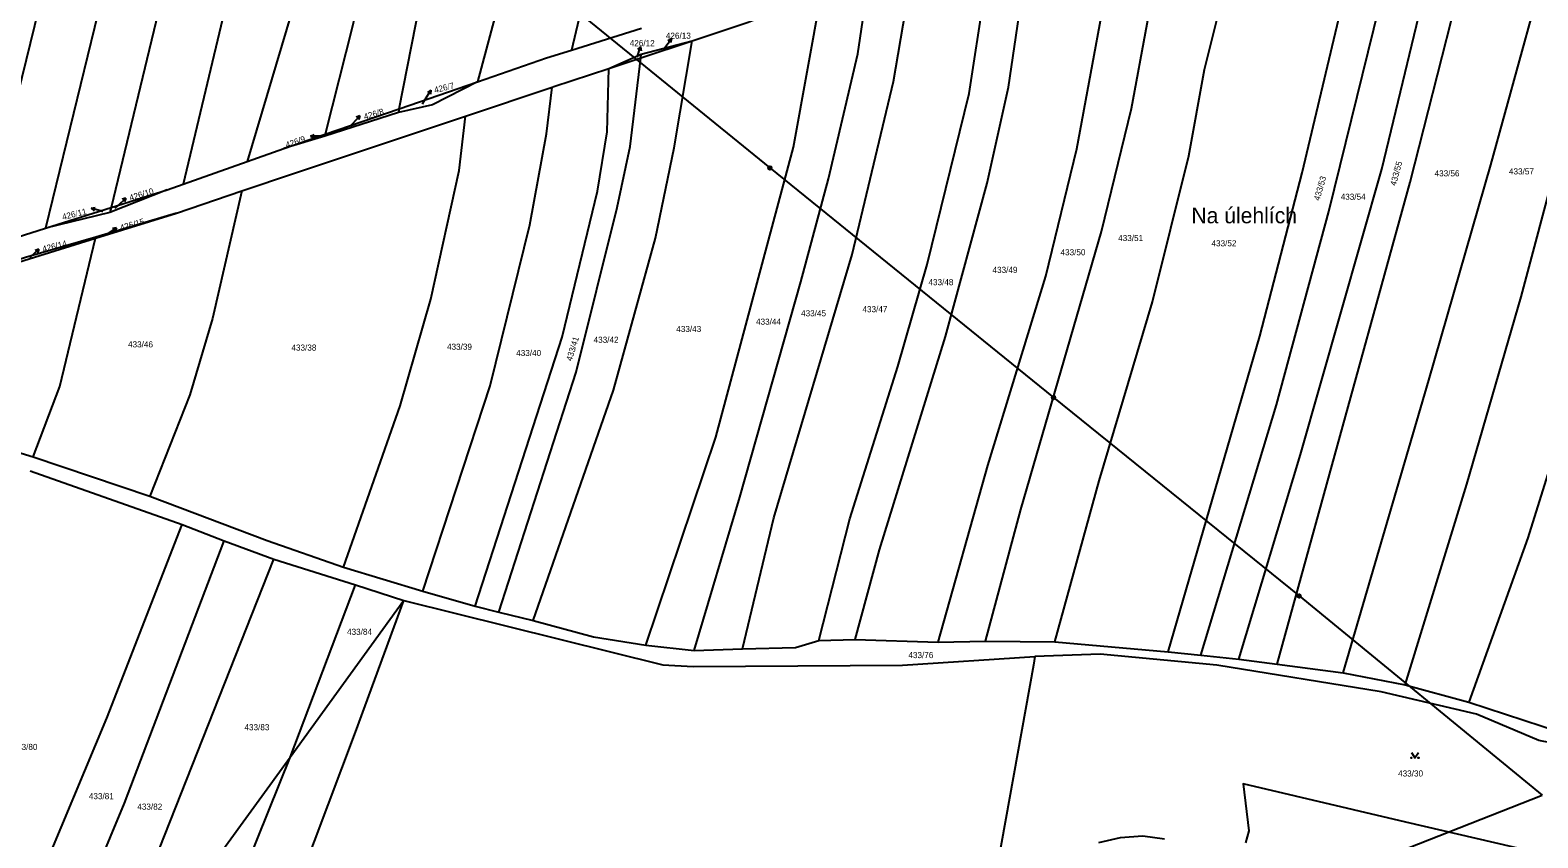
# Model space of a CAD drawing. Extents: x -757266 to -753360, y -1162585 to -1157740.
# Drawn here: x -754320 to -753899.7, y -1161564.9 to -1161339.7 of the extents above; entities that cross this region are included whole.
import ezdxf

# ---------------------------------------------------------------- set-up
doc = ezdxf.new("R2010")
doc.units = 0
for name, color, linetype in [('Hranice parcel', 7, 'Continuous'), ('Parcelní čísla', 7, 'Continuous'), ('Pop  PČ popisy', 7, 'Continuous'), ('Poz předměty', 7, 'Continuous'), ('Značky kultur', 7, 'Continuous')]:
    doc.layers.add(name, color=color, linetype=linetype)

msp = doc.modelspace()

# ---------------------------------------------------------------- linework, layer by layer
at = {"layer": 'Hranice parcel'}
for p, q in [((-754058.19, -1161357.34), (-754051.6, -1161314.13)), ((-754169.08, -1161345.27), (-754149.56, -1161339.11)), ((-754149.79, -1161347.44), (-754135.43, -1161342.68)), ((-754149.67, -1161346.4), (-754135.43, -1161342.68)), ((-754158.66, -1161350.37), (-754149.67, -1161346.4)), ((-754158.66, -1161350.37), (-754149.79, -1161347.44)), ((-754149.79, -1161347.44), (-754149.67, -1161346.4)), ((-754217.13, -1161361.64), (-754195.32, -1161354.12)), ((-754198.59, -1161363.65), (-754174.5, -1161355.62)), ((-754237.73, -1161368.75), (-754217.13, -1161361.64)), ((-754217.13, -1161361.64), (-754217.33, -1161362.67)), ((-754217.33, -1161362.67), (-754237.86, -1161369.24)), ((-754249.26, -1161372.72), (-754237.73, -1161368.75)), ((-754237.86, -1161369.24), (-754249.26, -1161372.72)), ((-754237.73, -1161368.75), (-754237.86, -1161369.24)), ((-754259.5, -1161376.33), (-754249.26, -1161372.72)), ((-754277.33, -1161382.62), (-754259.5, -1161376.33)), ((-754281.82, -1161384.2), (-754277.33, -1161382.62)), ((-754281.82, -1161384.2), (-754297.74, -1161390.58)), ((-754297.38, -1161389.11), (-754281.82, -1161384.2)), ((-754279.19, -1161390.73), (-754260.94, -1161384.54)), ((-754315.74, -1161394.89), (-754297.38, -1161389.11)), ((-754297.74, -1161390.58), (-754315.74, -1161394.89)), ((-754301.76, -1161397.72), (-754279.19, -1161390.73)), ((-754279.19, -1161390.73), (-754301.69, -1161397.45)), ((-754297.38, -1161389.11), (-754297.74, -1161390.58)), ((-754334.08, -1161400.67), (-754315.74, -1161394.89)), ((-754301.76, -1161397.72), (-754301.69, -1161397.45)), ((-754349.2, -1161449.67), (-754319.14, -1161458.62)), ((-754319.14, -1161458.62), (-754286.61, -1161469.58)), ((-754320, -1161462.6), (-754277.66, -1161477.48)), ((-754277.66, -1161477.48), (-754265.88, -1161482.06)), ((-754265.88, -1161482.06), (-754252.02, -1161487.19)), ((-754252.02, -1161487.19), (-754229.3, -1161494.32)), ((-754232.67, -1161489.45), (-754210.49, -1161496.08)), ((-754247.54, -1161542.45), (-754229.3, -1161494.32)), ((-754229.3, -1161494.32), (-754215.85, -1161498.68)), ((-754210.49, -1161496.08), (-754195.95, -1161500.31)), ((-754215.85, -1161498.68), (-754247.54, -1161542.45)), ((-754195.95, -1161500.31), (-754189.32, -1161501.97)), ((-754189.32, -1161501.97), (-754179.76, -1161504.27)), ((-754100.12, -1161509.85), (-754089.96, -1161509.57)), ((-754089.96, -1161509.57), (-754066.81, -1161510.33)), ((-754148.33, -1161511.12), (-754134.85, -1161512.6)), ((-754134.85, -1161512.6), (-754121.43, -1161512.2)), ((-754066.81, -1161510.33), (-754053.7, -1161510.08)), ((-754053.7, -1161510.08), (-754034.37, -1161510.27)), ((-754034.37, -1161510.27), (-754002.77, -1161513.01)), ((-754002.77, -1161513.01), (-753993.61, -1161513.97)), ((-753993.61, -1161513.97), (-753983.01, -1161515.07)), ((-753983.01, -1161515.07), (-753972.38, -1161516.47)), ((-753972.38, -1161516.47), (-753953.91, -1161518.91)), ((-753953.91, -1161518.91), (-753936.64, -1161522.26)), ((-753936.64, -1161522.26), (-753918.94, -1161527.08))]:
    msp.add_line(p, q, dxfattribs=at)
for points in [[(-754249.41, -1161060.34), (-754251.78, -1161070.56), (-754266.17, -1161126.61), (-754288.27, -1161212.11), (-754304.75, -1161281.16), (-754334.08, -1161400.67)], [(-754233.09, -1161062.92), (-754238.42, -1161085.66), (-754252.96, -1161139.29), (-754282.51, -1161259), (-754315.74, -1161394.89)], [(-754217.13, -1161361.64), (-754208.9, -1161319.99), (-754195.82, -1161275.12), (-754168.53, -1161170.95), (-754142.6, -1161061.86)], [(-754119.72, -1161060.47), (-754124.54, -1161081.93), (-754135.9, -1161126.37), (-754156.3, -1161212.19), (-754170.4, -1161261.14), (-754195.32, -1161354.12)], [(-754217.05, -1161065.46), (-754224.73, -1161098.93), (-754253.73, -1161207.84), (-754297.38, -1161389.11)], [(-754200.1, -1161068.14), (-754216.43, -1161139.01), (-754223.2, -1161162.75), (-754239.21, -1161227.62), (-754255.89, -1161292.52), (-754277.33, -1161382.62)], [(-754161.87, -1161066.18), (-754166.33, -1161085.43), (-754202.23, -1161226.42), (-754222.27, -1161301.71), (-754229.99, -1161338.26), (-754237.73, -1161368.75)], [(-754099.06, -1161065.55), (-754126.7, -1161178.6), (-754161.61, -1161313.83), (-754169.08, -1161345.27)], [(-754182.05, -1161070.71), (-754204.57, -1161165.62), (-754223.15, -1161234.96), (-754247.26, -1161335.2), (-754259.5, -1161376.33)], [(-753839.13, -1161238.15), (-753854.19, -1161300.93), (-753873.38, -1161374.97), (-753893.26, -1161451.79), (-753902.5, -1161481.26), (-753918.94, -1161527.08)], [(-753936.64, -1161522.26), (-753919.43, -1161466.26), (-753904.28, -1161414.04), (-753883.73, -1161336.61), (-753860.99, -1161242.04)], [(-753953.91, -1161518.91), (-753930.05, -1161437.3), (-753912.76, -1161377.21), (-753900.83, -1161333.77), (-753880.81, -1161245.93)], [(-753972.38, -1161516.47), (-753951.08, -1161439.32), (-753935.25, -1161382.13), (-753914.92, -1161302.08), (-753903.94, -1161250.88)], [(-753983.01, -1161515.07), (-753965.8, -1161458.04), (-753943.15, -1161378.42), (-753928.94, -1161319.41), (-753913.69, -1161254.21)], [(-753993.61, -1161513.97), (-753972.5, -1161444.12), (-753957.91, -1161390.26), (-753940.67, -1161320.05), (-753928.24, -1161268.34), (-753926.52, -1161258.59)], [(-754002.77, -1161513.01), (-753977.21, -1161425.01), (-753965.39, -1161379.45), (-753945.48, -1161295.68), (-753939.64, -1161263.08)], [(-754034.37, -1161510.27), (-754021.96, -1161465.36), (-754007.14, -1161415.43), (-753996.98, -1161374.79), (-753992.6, -1161350.71), (-753983.71, -1161314.87), (-753975.84, -1161276.87)], [(-754053.7, -1161510.08), (-754043.81, -1161473.33), (-754021.28, -1161395.82), (-754012.96, -1161361.52), (-754004.25, -1161314.21), (-753997.18, -1161286.02)], [(-754066.81, -1161510.33), (-754053.01, -1161461.07), (-754036.88, -1161408.25), (-754028.15, -1161372.77), (-754016.98, -1161311.92), (-754013.3, -1161293.03)], [(-754089.96, -1161509.57), (-754083.19, -1161484.57), (-754064.78, -1161425.07), (-754053.15, -1161382.34), (-754047.23, -1161355.64), (-754039.72, -1161304.51)], [(-754121.43, -1161512.2), (-754112.67, -1161475.65), (-754090.82, -1161402.29), (-754079.27, -1161354.04), (-754073.23, -1161318.55)], [(-754134.85, -1161512.6), (-754122.14, -1161469.91), (-754105.18, -1161409.83), (-754097.44, -1161381.14), (-754089.25, -1161346.35), (-754085.87, -1161323.69)], [(-754148.33, -1161511.12), (-754128.81, -1161453.22), (-754107.21, -1161372.3), (-754099.35, -1161329.18)], [(-754135.43, -1161342.68), (-754119.83, -1161337.52), (-754099.35, -1161329.18)], [(-754195.32, -1161354.12), (-754176.01, -1161347.46), (-754169.08, -1161345.27)], [(-754179.76, -1161504.27), (-754157.39, -1161440.03), (-754145.66, -1161397.74), (-754140.43, -1161372.55), (-754135.43, -1161342.68)], [(-754189.32, -1161501.97), (-754167.78, -1161435.08), (-754156.33, -1161389.16), (-754152.7, -1161372.12), (-754149.79, -1161347.44)], [(-754195.95, -1161500.31), (-754171.64, -1161425.28), (-754161.86, -1161384.61), (-754159.1, -1161368.07), (-754158.66, -1161350.37)], [(-754174.5, -1161355.62), (-754174, -1161355.45), (-754158.66, -1161350.37)], [(-754195.32, -1161354.12), (-754207.78, -1161360.51), (-754217.33, -1161362.67)], [(-754210.49, -1161496.08), (-754191.75, -1161438.89), (-754180.65, -1161393.94), (-754176.01, -1161368.64), (-754174.5, -1161355.62)], [(-754100.12, -1161509.85), (-754091.46, -1161475.96), (-754078.13, -1161433.52), (-754069.89, -1161405.05), (-754058.19, -1161357.34)], [(-754260.94, -1161384.54), (-754246.26, -1161379.56), (-754198.59, -1161363.65)], [(-754232.67, -1161489.45), (-754216.83, -1161444.45), (-754208.32, -1161414.74), (-754200.42, -1161378.8), (-754198.59, -1161363.65)], [(-754260.94, -1161384.54), (-754269.12, -1161420.1), (-754275.45, -1161441.37), (-754286.61, -1161469.58)], [(-754337.94, -1161408.93), (-754337.33, -1161408.75), (-754301.76, -1161397.72)], [(-754301.69, -1161397.45), (-754321.25, -1161403.06), (-754337.83, -1161408.54)], [(-754319.14, -1161458.62), (-754311.7, -1161439.08), (-754301.76, -1161397.72)], [(-754286.61, -1161469.58), (-754253.89, -1161481.95), (-754232.67, -1161489.45)], [(-754339.68, -1161623.09), (-754317.51, -1161576.7), (-754298.59, -1161531.52), (-754277.66, -1161477.48)], [(-754328.75, -1161629.42), (-754320.17, -1161613.96), (-754304.96, -1161582.27), (-754293.67, -1161555.22), (-754265.88, -1161482.06)], [(-754315.9, -1161636.86), (-754303.03, -1161610.45), (-754285.47, -1161571.8), (-754252.02, -1161487.19)], [(-754281.36, -1161656.38), (-754266.27, -1161626.66), (-754252.12, -1161596.21), (-754229.26, -1161535.4), (-754215.85, -1161498.68)], [(-754215.85, -1161498.68), (-754143.65, -1161516.64), (-754135.2, -1161517.06), (-754076.84, -1161516.78), (-754039.86, -1161514.29)], [(-754179.76, -1161504.27), (-754162.91, -1161508.88), (-754148.33, -1161511.12)], [(-754121.43, -1161512.2), (-754106.65, -1161511.83), (-754100.12, -1161509.85)], [(-753795.88, -1161553.71), (-753813.05, -1161552.41), (-753846.71, -1161547.93), (-753899.38, -1161537.75), (-753916.79, -1161530.4), (-753943.36, -1161524.2), (-753989.2, -1161516.78), (-754021.68, -1161513.64), (-754039.86, -1161514.29)], [(-754039.86, -1161514.29), (-754040.24, -1161516.76), (-754070.26, -1161683.04), (-754078.78, -1161718.04), (-754092.9, -1161761.43)], [(-753918.94, -1161527.08), (-753893.35, -1161535.38), (-753881.39, -1161538.25)], [(-754247.54, -1161542.45), (-754277.13, -1161583.31), (-754315.9, -1161636.86)], [(-754294.22, -1161649.06), (-754281.94, -1161624.2), (-754265.75, -1161587.69), (-754247.54, -1161542.45)], [(-753892.06, -1161570.86), (-753936.49, -1161560.47), (-753981.78, -1161549.84), (-753980.2, -1161562.92), (-753981.18, -1161566.22)], [(-754003.8, -1161565.26), (-754009.83, -1161564.42), (-754016.11, -1161564.86), (-754022.13, -1161566.27)]]:
    msp.add_lwpolyline(points, dxfattribs=at)
at = {"layer": 'Pop  PČ popisy'}
for p, q in [((-754150.76, -1161347.2), (-754149.883, -1161344.33)), ((-754149.883, -1161344.33), (-754150.654, -1161345.141)), ((-754149.883, -1161344.33), (-754149.697, -1161345.434)), ((-754143.38, -1161345.02), (-754143.04, -1161344.57)), ((-754143.04, -1161344.57), (-754141.234, -1161342.173)), ((-754141.234, -1161342.173), (-754142.237, -1161342.672)), ((-754141.234, -1161342.173), (-754141.437, -1161343.274)), ((-754150.79, -1161347.28), (-754150.76, -1161347.2)), ((-754209.83, -1161359.06), (-754208.33, -1161356.461)), ((-754208.33, -1161356.461), (-754209.264, -1161357.078)), ((-754208.33, -1161356.461), (-754208.397, -1161357.579)), ((-754210.58, -1161360.38), (-754209.83, -1161359.06)), ((-754230.81, -1161366.6), (-754230.11, -1161365.83)), ((-754230.11, -1161365.83), (-754228.102, -1161363.6)), ((-754228.102, -1161363.6), (-754229.144, -1161364.009)), ((-754228.102, -1161363.6), (-754228.4, -1161364.679)), ((-754241.821, -1161369.29), (-754240.82, -1161368.789)), ((-754238.82, -1161369.29), (-754241.821, -1161369.29)), ((-754241.821, -1161369.29), (-754240.82, -1161369.791)), ((-754238.82, -1161369.29), (-754238.77, -1161369.29)), ((-754295.48, -1161388.56), (-754293.285, -1161386.513)), ((-754293.285, -1161386.513), (-754294.359, -1161386.83)), ((-754293.285, -1161386.513), (-754293.676, -1161387.563)), ((-754302.98, -1161389.333), (-754301.876, -1161389.147)), ((-754300.11, -1161390.21), (-754302.98, -1161389.333)), ((-754302.98, -1161389.333), (-754302.169, -1161390.104)), ((-754299.71, -1161390.33), (-754300.11, -1161390.21)), ((-754296.32, -1161389.35), (-754295.48, -1161388.56)), ((-754298.43, -1161396.48), (-754295.913, -1161394.846)), ((-754295.913, -1161394.846), (-754297.026, -1161394.971)), ((-754295.913, -1161394.846), (-754296.48, -1161395.811)), ((-754298.74, -1161396.68), (-754298.43, -1161396.48)), ((-754319.99, -1161403.06), (-754319.76, -1161402.84)), ((-754319.76, -1161402.84), (-754317.565, -1161400.793)), ((-754317.565, -1161400.793), (-754318.639, -1161401.11)), ((-754317.565, -1161400.793), (-754317.956, -1161401.843))]:
    msp.add_line(p, q, dxfattribs=at)
at = {"layer": 'Poz předměty'}
for p, q in [((-754166.74, -1161335.11), (-754113.77, -1161378.11)), ((-754113.77, -1161378.11), (-754034.7, -1161442.13)), ((-754034.7, -1161442.13), (-753966.25, -1161497.45)), ((-753966.25, -1161497.45), (-753898.46, -1161552.97)), ((-753959.85, -1161577.06), (-753898.46, -1161552.97))]:
    msp.add_line(p, q, dxfattribs=at)
for centre, radius in [((-754113.7734, -1161378.1099), 0.5), ((-754113.7734, -1161378.1099), 0.4), ((-754113.7734, -1161378.1099), 0.3), ((-754113.7734, -1161378.1099), 0.2), ((-754113.7734, -1161378.1099), 0.1), ((-754034.7034, -1161442.1299), 0.5), ((-754034.7034, -1161442.1299), 0.4), ((-754034.7034, -1161442.1299), 0.3), ((-754034.7034, -1161442.1299), 0.2), ((-754034.7034, -1161442.1299), 0.1), ((-753966.2534, -1161497.4499), 0.5), ((-753966.2534, -1161497.4499), 0.4), ((-753966.2534, -1161497.4499), 0.3), ((-753966.2534, -1161497.4499), 0.2), ((-753966.2534, -1161497.4499), 0.1)]:
    msp.add_circle(centre, radius, dxfattribs=at)
at = {"layer": 'Značky kultur'}
msp.add_lwpolyline([(-753934.94, -1161541.089), (-753933.94, -1161542.59), (-753932.94, -1161541.089)], dxfattribs=at)
for centre in [(-753934.94, -1161542.5895), (-753932.94, -1161542.5895)]:
    msp.add_circle(centre, 0.1, dxfattribs=at)

# ---------------------------------------------------------------- texts
at = {"layer": 'Parcelní čísla'}
for s, p in [('426/13', (-754142.76, -1161342.1)), ('426/12', (-754152.83, -1161344.18)), ('433/56', (-753928.46, -1161380.48)), ('433/57', (-753907.72, -1161379.93)), ('433/54', (-753954.63, -1161387)), ('433/51', (-754016.67, -1161398.51)), ('433/52', (-753990.65, -1161399.97)), ('433/50', (-754032.74, -1161402.47)), ('433/49', (-754051.7, -1161407.38)), ('433/48', (-754069.56, -1161410.81)), ('433/47', (-754087.96, -1161418.34)), ('433/44', (-754117.63, -1161421.82)), ('433/45', (-754105.07, -1161419.48)), ('433/42', (-754162.91, -1161426.87)), ('433/43', (-754139.86, -1161423.86)), ('433/46', (-754292.71, -1161428.15)), ('433/38', (-754247.15, -1161429.05)), ('433/39', (-754203.78, -1161428.81)), ('433/40', (-754184.49, -1161430.56)), ('433/84', (-754231.65, -1161508.28)), ('433/76', (-754075.15, -1161514.77)), ('433/83', (-754260.25, -1161534.88)), ('433/80', (-754324.91, -1161540.38)), ('433/30', (-753938.63, -1161547.77)), ('433/81', (-754303.63, -1161554.1)), ('433/82', (-754290.12, -1161557.02))]:
    msp.add_text(s, height=1.7, dxfattribs=at).set_placement(p)
for s, rotation, p in [('426/7', 14, (-754207.134, -1161357.274)), ('426/8', 16, (-754226.715, -1161364.697)), ('426/9', 19, (-754248.46, -1161372.581)), ('433/55', 75, (-753939.248, -1161383.219)), ('433/53', 74, (-753960.552, -1161387.374)), ('426/10', 17, (-754292.051, -1161387.322)), ('426/11', 14, (-754310.845, -1161392.654)), ('426/15', 16, (-754294.675, -1161395.667)), ('426/14', 14, (-754316.374, -1161401.604)), ('433/41', 73, (-754168.997, -1161432.098))]:
    msp.add_text(s, height=1.7, rotation=rotation, dxfattribs=at).set_placement(p)
at = {"layer": 'Pop  PČ popisy'}
msp.add_text('Na úlehlích', height=4.399998, dxfattribs=at).set_placement((-753996.26, -1161393.55))

doc.saveas('drawing.dxf')
